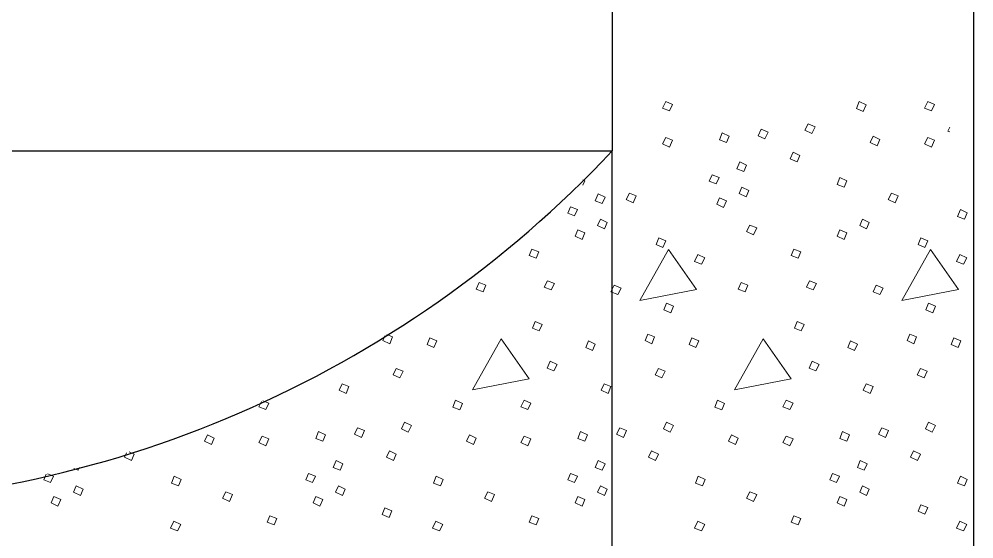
# Model space of a CAD drawing. Extents: x -1431.2 to -1397.2, y -1045.1 to -1001.1.
# Drawn here: x -1418.66 to -1417.263, y -1020.339 to -1019.579 of the extents above; entities that cross this region are included whole.
import ezdxf

# ---------------------------------------------------------------- set-up
doc = ezdxf.new("R2010")
doc.units = 0
doc.header["$LTSCALE"] = 0.064
doc.layers.add('1', color=7, linetype='Continuous', lineweight=13)

msp = doc.modelspace()

# ---------------------------------------------------------------- linework, layer by layer
at = {"layer": '1', "lineweight": 25}
for p in [(-1420.18825, -1019.77192), (-1417.79208, -1020.351)]:
    msp.add_line(p, (-1417.79208, -1019.77192), dxfattribs=at)
for points in [[(-1420.18825, -1017.19833), (-1420.72517, -1017.19833), (-1420.72517, -1020.93208), (-1417.26308, -1020.93208), (-1417.26308, -1017.19833)], [(-1417.26308, -1017.19833), (-1417.79208, -1017.19833), (-1417.79208, -1019.77192)]]:
    msp.add_lwpolyline(points, dxfattribs=at)
at = {"layer": '1'}
for points in [[(-1417.71392, -1019.69983), (-1417.70383, -1019.70392), (-1417.70858, -1019.71333), (-1417.71867, -1019.70925)], [(-1417.43083, -1019.69983), (-1417.42075, -1019.70458), (-1417.42483, -1019.714), (-1417.43492, -1019.70992)], [(-1417.33067, -1019.69983), (-1417.32058, -1019.70392), (-1417.32525, -1019.71333), (-1417.33533, -1019.70925)], [(-1417.5055, -1019.73217), (-1417.49542, -1019.73683), (-1417.50008, -1019.74625), (-1417.51017, -1019.74158)], [(-1417.63125, -1019.74558), (-1417.62117, -1019.75033), (-1417.62517, -1019.75967), (-1417.63525, -1019.75567)], [(-1417.57408, -1019.74017), (-1417.564, -1019.74425), (-1417.56867, -1019.75433), (-1417.57875, -1019.74958)], [(-1417.71392, -1019.75233), (-1417.70383, -1019.75633), (-1417.70858, -1019.76642), (-1417.71867, -1019.76175)], [(-1417.41067, -1019.75033), (-1417.40058, -1019.755), (-1417.40458, -1019.76442), (-1417.41475, -1019.75967)], [(-1417.33067, -1019.75233), (-1417.32058, -1019.75633), (-1417.32525, -1019.76642), (-1417.33533, -1019.76175)], [(-1417.52767, -1019.77383), (-1417.51758, -1019.7785), (-1417.52158, -1019.78792), (-1417.53175, -1019.78325)], [(-1417.60567, -1019.78792), (-1417.59558, -1019.79267), (-1417.59967, -1019.80208), (-1417.60975, -1019.798)], [(-1417.646, -1019.80675), (-1417.63592, -1019.81083), (-1417.64, -1019.82025), (-1417.65008, -1019.81617)], [(-1417.45908, -1019.81083), (-1417.449, -1019.8155), (-1417.453, -1019.82492), (-1417.46317, -1019.82092)], [(-1417.60233, -1019.82492), (-1417.59225, -1019.82967), (-1417.59625, -1019.83908), (-1417.60633, -1019.83433)], [(-1417.81275, -1019.83467), (-1417.80267, -1019.83933), (-1417.80675, -1019.84875), (-1417.81683, -1019.84475)], [(-1417.76708, -1019.83367), (-1417.757, -1019.83767), (-1417.76167, -1019.84775), (-1417.77175, -1019.84308)], [(-1417.63525, -1019.84042), (-1417.62517, -1019.84508), (-1417.62925, -1019.8545), (-1417.63933, -1019.84983)], [(-1417.38375, -1019.83367), (-1417.37367, -1019.83767), (-1417.37842, -1019.84775), (-1417.3885, -1019.84308)], [(-1417.85317, -1019.85342), (-1417.84308, -1019.8575), (-1417.84708, -1019.86692), (-1417.85717, -1019.86283)], [(-1417.28292, -1019.8575), (-1417.27283, -1019.86217), (-1417.27683, -1019.87158), (-1417.28692, -1019.86758)], [(-1417.80942, -1019.87158), (-1417.79933, -1019.87633), (-1417.80342, -1019.88575), (-1417.8135, -1019.881)], [(-1417.42617, -1019.87158), (-1417.41608, -1019.87633), (-1417.42008, -1019.88575), (-1417.43017, -1019.881)], [(-1417.84242, -1019.88708), (-1417.83225, -1019.89175), (-1417.83633, -1019.90117), (-1417.84642, -1019.8965)], [(-1417.59092, -1019.88033), (-1417.58083, -1019.88442), (-1417.5855, -1019.8945), (-1417.59558, -1019.88975)], [(-1417.45908, -1019.88708), (-1417.449, -1019.89175), (-1417.45308, -1019.90117), (-1417.46317, -1019.8965)], [(-1417.724, -1019.89917), (-1417.71392, -1019.90317), (-1417.718, -1019.91325), (-1417.72808, -1019.90858)], [(-1417.34075, -1019.89917), (-1417.33067, -1019.90317), (-1417.33467, -1019.91325), (-1417.34475, -1019.90858)], [(-1417.90958, -1019.91533), (-1417.8995, -1019.91933), (-1417.90358, -1019.92875), (-1417.91367, -1019.92475)], [(-1417.70992, -1019.916), (-1417.75158, -1019.99058), (-1417.66892, -1019.9745)], [(-1417.52633, -1019.91533), (-1417.51625, -1019.91933), (-1417.52025, -1019.92875), (-1417.53033, -1019.92475)], [(-1417.32667, -1019.916), (-1417.36833, -1019.99058), (-1417.28558, -1019.9745)], [(-1417.66692, -1019.92342), (-1417.65675, -1019.92808), (-1417.6615, -1019.9375), (-1417.67158, -1019.9335)], [(-1417.28358, -1019.92342), (-1417.2735, -1019.92808), (-1417.27825, -1019.9375), (-1417.28833, -1019.9335)], [(-1417.98692, -1019.96442), (-1417.97683, -1019.96842), (-1417.98092, -1019.97783), (-1417.991, -1019.97383)], [(-1417.88675, -1019.96167), (-1417.87667, -1019.96575), (-1417.88142, -1019.97517), (-1417.8915, -1019.97108)], [(-1417.78925, -1019.96842), (-1417.77917, -1019.97242), (-1417.78383, -1019.98183), (-1417.794, -1019.97783)], [(-1417.60367, -1019.96442), (-1417.59358, -1019.96842), (-1417.59758, -1019.97783), (-1417.60767, -1019.97383)], [(-1417.5035, -1019.96167), (-1417.49342, -1019.96575), (-1417.49808, -1019.97517), (-1417.50817, -1019.97108)], [(-1417.406, -1019.96842), (-1417.39592, -1019.97242), (-1417.40058, -1019.98183), (-1417.41067, -1019.97783)], [(-1417.71258, -1019.99467), (-1417.7025, -1019.99867), (-1417.70658, -1020.00875), (-1417.71667, -1020.00408)], [(-1417.32933, -1019.99467), (-1417.31925, -1019.99867), (-1417.32325, -1020.00875), (-1417.33333, -1020.00408)], [(-1417.90492, -1020.0215), (-1417.89483, -1020.02558), (-1417.89883, -1020.035), (-1417.90892, -1020.03092)], [(-1417.52167, -1020.0215), (-1417.51158, -1020.02558), (-1417.51558, -1020.035), (-1417.52567, -1020.03092)], [(-1417.74017, -1020.03967), (-1417.73008, -1020.04375), (-1417.73408, -1020.05383), (-1417.74417, -1020.04908)], [(-1417.35692, -1020.03967), (-1417.34683, -1020.04375), (-1417.35083, -1020.05383), (-1417.36092, -1020.04908)], [(-1418.05892, -1020.04508), (-1418.04883, -1020.04975), (-1418.05283, -1020.05917), (-1418.06292, -1020.05517)], [(-1417.95467, -1020.04642), (-1417.99633, -1020.12108), (-1417.91367, -1020.10492)], [(-1417.82692, -1020.04975), (-1417.81683, -1020.0545), (-1417.82083, -1020.06392), (-1417.83092, -1020.05917)], [(-1417.67558, -1020.04508), (-1417.6655, -1020.04975), (-1417.66958, -1020.05917), (-1417.67967, -1020.05517)], [(-1417.57142, -1020.04642), (-1417.61308, -1020.12108), (-1417.53033, -1020.10492)], [(-1417.44367, -1020.04975), (-1417.43358, -1020.0545), (-1417.43758, -1020.06392), (-1417.44767, -1020.05917)], [(-1417.29233, -1020.04508), (-1417.28225, -1020.04975), (-1417.28625, -1020.05917), (-1417.29633, -1020.05517)], [(-1417.88275, -1020.07933), (-1417.87267, -1020.08408), (-1417.87733, -1020.0935), (-1417.88742, -1020.08942)], [(-1417.49942, -1020.07933), (-1417.48933, -1020.08408), (-1417.49408, -1020.0935), (-1417.50417, -1020.08942)], [(-1418.108, -1020.09008), (-1418.09792, -1020.09417), (-1418.10258, -1020.10358), (-1418.11267, -1020.0995)], [(-1417.72467, -1020.09008), (-1417.71458, -1020.09417), (-1417.71933, -1020.10358), (-1417.72942, -1020.0995)], [(-1417.34142, -1020.09008), (-1417.33133, -1020.09417), (-1417.336, -1020.10358), (-1417.34617, -1020.0995)], [(-1418.18733, -1020.11233), (-1418.17725, -1020.11633), (-1418.18125, -1020.12642), (-1418.19133, -1020.12175)], [(-1417.80408, -1020.11233), (-1417.794, -1020.11633), (-1417.798, -1020.12642), (-1417.80808, -1020.12175)], [(-1417.42075, -1020.11233), (-1417.41067, -1020.11633), (-1417.41475, -1020.12642), (-1417.42483, -1020.12175)], [(-1418.02125, -1020.1365), (-1418.01117, -1020.14125), (-1418.01517, -1020.15067), (-1418.02525, -1020.14658)], [(-1417.92108, -1020.1365), (-1417.911, -1020.14058), (-1417.91567, -1020.14992), (-1417.92575, -1020.14592)], [(-1417.638, -1020.1365), (-1417.62783, -1020.14125), (-1417.63192, -1020.15067), (-1417.642, -1020.14658)], [(-1417.53775, -1020.1365), (-1417.52767, -1020.14058), (-1417.53242, -1020.14992), (-1417.5425, -1020.14592)], [(-1418.22167, -1020.18225), (-1418.2115, -1020.18692), (-1418.21558, -1020.19633), (-1418.22567, -1020.19233)], [(-1418.1645, -1020.17683), (-1418.15442, -1020.18092), (-1418.15908, -1020.191), (-1418.16917, -1020.18625)], [(-1418.09592, -1020.16875), (-1418.08583, -1020.1735), (-1418.0905, -1020.18292), (-1418.10058, -1020.17817)], [(-1417.83833, -1020.18225), (-1417.82825, -1020.18692), (-1417.83225, -1020.19633), (-1417.84242, -1020.19233)], [(-1417.78117, -1020.17683), (-1417.77108, -1020.18092), (-1417.77583, -1020.191), (-1417.78592, -1020.18625)], [(-1417.71258, -1020.16875), (-1417.7025, -1020.1735), (-1417.70725, -1020.18292), (-1417.71733, -1020.17817)], [(-1417.45508, -1020.18225), (-1417.445, -1020.18692), (-1417.449, -1020.19633), (-1417.45908, -1020.19233)], [(-1417.39792, -1020.17683), (-1417.38783, -1020.18092), (-1417.3925, -1020.191), (-1417.40258, -1020.18625)], [(-1417.32933, -1020.16875), (-1417.31925, -1020.1735), (-1417.32392, -1020.18292), (-1417.334, -1020.17817)], [(-1418.38433, -1020.18692), (-1418.37425, -1020.19167), (-1418.37833, -1020.20108), (-1418.38842, -1020.19633)], [(-1418.30433, -1020.18892), (-1418.29425, -1020.193), (-1418.29892, -1020.20308), (-1418.309, -1020.19833)], [(-1418.00108, -1020.18692), (-1417.991, -1020.19167), (-1417.995, -1020.20108), (-1418.00508, -1020.19633)], [(-1417.92108, -1020.18892), (-1417.911, -1020.193), (-1417.91567, -1020.20308), (-1417.92575, -1020.19833)], [(-1417.61775, -1020.18692), (-1417.60767, -1020.19167), (-1417.61175, -1020.20108), (-1417.62183, -1020.19633)], [(-1417.53775, -1020.18892), (-1417.52767, -1020.193), (-1417.53242, -1020.20308), (-1417.5425, -1020.19833)], [(-1418.11808, -1020.2105), (-1418.108, -1020.21517), (-1418.112, -1020.22458), (-1418.12208, -1020.21992)], [(-1417.73475, -1020.2105), (-1417.72467, -1020.21517), (-1417.72875, -1020.22458), (-1417.73883, -1020.21992)], [(-1417.3515, -1020.2105), (-1417.34142, -1020.21517), (-1417.34542, -1020.22458), (-1417.35558, -1020.21992)], [(-1418.19608, -1020.22458), (-1418.186, -1020.22933), (-1418.19, -1020.23867), (-1418.20008, -1020.23467)], [(-1417.81275, -1020.22458), (-1417.80267, -1020.22933), (-1417.80675, -1020.23867), (-1417.81683, -1020.23467)], [(-1417.4295, -1020.22458), (-1417.41942, -1020.22933), (-1417.4235, -1020.23867), (-1417.43358, -1020.23467)], [(-1418.43275, -1020.24742), (-1418.42267, -1020.25217), (-1418.42675, -1020.26158), (-1418.43683, -1020.2575)], [(-1418.23642, -1020.24342), (-1418.22633, -1020.24742), (-1418.23033, -1020.25683), (-1418.24042, -1020.25283)], [(-1418.0495, -1020.24742), (-1418.03942, -1020.25217), (-1418.04342, -1020.26158), (-1418.0535, -1020.2575)], [(-1417.85317, -1020.24342), (-1417.84308, -1020.24742), (-1417.84708, -1020.25683), (-1417.85717, -1020.25283)], [(-1417.66617, -1020.24742), (-1417.65608, -1020.25217), (-1417.66017, -1020.26158), (-1417.67025, -1020.2575)], [(-1417.46983, -1020.24342), (-1417.45975, -1020.24742), (-1417.46383, -1020.25683), (-1417.47392, -1020.25283)], [(-1417.28292, -1020.24742), (-1417.27283, -1020.25217), (-1417.27683, -1020.26158), (-1417.28692, -1020.2575)], [(-1418.576, -1020.26158), (-1418.56592, -1020.26625), (-1418.56992, -1020.27567), (-1418.58, -1020.271)], [(-1418.19275, -1020.26158), (-1418.18258, -1020.26625), (-1418.18667, -1020.27567), (-1418.19675, -1020.271)], [(-1417.80942, -1020.26158), (-1417.79933, -1020.26625), (-1417.80342, -1020.27567), (-1417.8135, -1020.271)], [(-1417.42617, -1020.26158), (-1417.41608, -1020.26625), (-1417.42008, -1020.27567), (-1417.43017, -1020.271)], [(-1418.60892, -1020.277), (-1418.59883, -1020.28175), (-1418.60292, -1020.29117), (-1418.613, -1020.28642)], [(-1418.35742, -1020.27033), (-1418.34733, -1020.27433), (-1418.35208, -1020.28442), (-1418.36217, -1020.27975)], [(-1418.22567, -1020.277), (-1418.21558, -1020.28175), (-1418.21958, -1020.29117), (-1418.22967, -1020.28642)], [(-1417.97417, -1020.27033), (-1417.96408, -1020.27433), (-1417.96875, -1020.28442), (-1417.97892, -1020.27975)], [(-1417.84242, -1020.277), (-1417.83225, -1020.28175), (-1417.83633, -1020.29117), (-1417.84642, -1020.28642)], [(-1417.59092, -1020.27033), (-1417.58083, -1020.27433), (-1417.5855, -1020.28442), (-1417.59558, -1020.27975)], [(-1417.45908, -1020.277), (-1417.449, -1020.28175), (-1417.45308, -1020.29117), (-1417.46317, -1020.28642)], [(-1418.12458, -1020.29392), (-1418.1145, -1020.298), (-1418.1185, -1020.308), (-1418.12858, -1020.30333)], [(-1417.34075, -1020.28917), (-1417.33067, -1020.29317), (-1417.33467, -1020.30325), (-1417.34475, -1020.29858)], [(-1418.29292, -1020.30525), (-1418.28283, -1020.30933), (-1418.28683, -1020.31875), (-1418.29692, -1020.31467)], [(-1417.90958, -1020.30525), (-1417.8995, -1020.30933), (-1417.90358, -1020.31875), (-1417.91367, -1020.31467)], [(-1417.52633, -1020.30525), (-1417.51625, -1020.30933), (-1417.52025, -1020.31875), (-1417.53033, -1020.31467)], [(-1418.43342, -1020.31333), (-1418.42333, -1020.31808), (-1418.42808, -1020.32742), (-1418.43817, -1020.32342)], [(-1418.05017, -1020.31333), (-1418.04008, -1020.31808), (-1418.04475, -1020.32742), (-1418.05483, -1020.32342)], [(-1417.66692, -1020.31333), (-1417.65675, -1020.31808), (-1417.6615, -1020.32742), (-1417.67158, -1020.32342)], [(-1417.28358, -1020.31333), (-1417.2735, -1020.31808), (-1417.27825, -1020.32742), (-1417.28833, -1020.32342)]]:
    msp.add_lwpolyline(points, close=True, dxfattribs=at)
for points in [[(-1417.29817, -1019.74392), (-1417.30108, -1019.74283), (-1417.29817, -1019.737)], [(-1417.83508, -1019.81417), (-1417.83225, -1019.8155), (-1417.83508, -1019.82208)], [(-1418.12167, -1020.04033), (-1418.11333, -1020.04375), (-1418.11742, -1020.05383), (-1418.1275, -1020.04908), (-1418.12458, -1020.04242)], [(-1418.303, -1020.13708), (-1418.29425, -1020.14058), (-1418.29892, -1020.14992), (-1418.309, -1020.14592), (-1418.30517, -1020.13817)], [(-1418.4985, -1020.21183), (-1418.49125, -1020.21517), (-1418.49533, -1020.22458), (-1418.50542, -1020.21992), (-1418.50258, -1020.21325)], [(-1418.57158, -1020.23458), (-1418.57333, -1020.23867), (-1418.57958, -1020.23625)], [(-1418.618, -1020.24408), (-1418.60958, -1020.24742), (-1418.61367, -1020.25683), (-1418.62375, -1020.25283), (-1418.62017, -1020.24458)]]:
    msp.add_lwpolyline(points, dxfattribs=at)
at = {"layer": '1', "lineweight": 25}
msp.add_ellipse((-1418.99017, -1018.64624), major_axis=(-1.64402, 0), ratio=0.999895, start_param=0.7542896, end_param=2.387303, dxfattribs=at)

doc.saveas('drawing.dxf')
